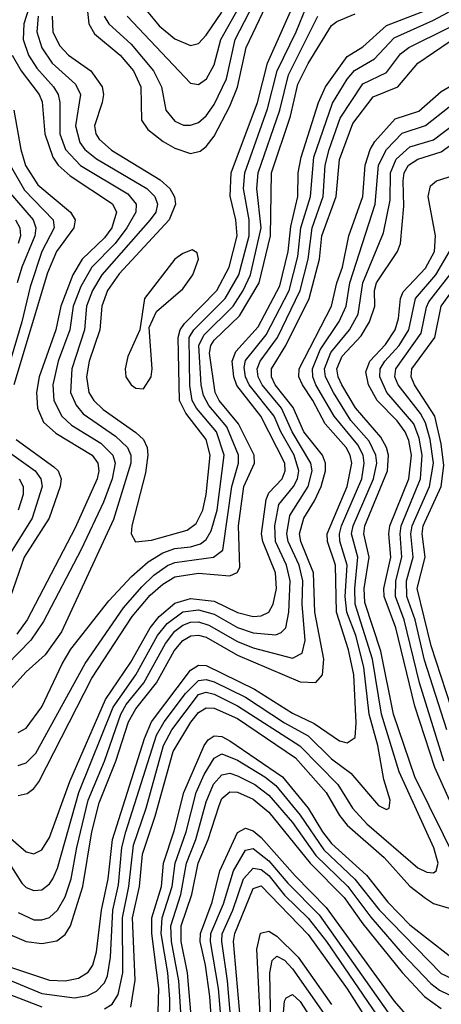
# Model space of a CAD drawing. Header units: inches. Extents: x 501365 to 657855, y 482276 to 547543.
# Tile 482 of 656: x 578354 to 579430, y 522430 to 524941. Entities that reach past the tile are written whole.
import ezdxf

# ---------------------------------------------------------------- set-up
doc = ezdxf.new("R2010")
doc.units = ezdxf.units.IN
doc.header["$MEASUREMENT"] = 0
doc.layers.add('A5572', color=7, linetype='Continuous')

msp = doc.modelspace()

# ---------------------------------------------------------------- linework, layer by layer
at = {"layer": 'A5572', "color": 5}
for points, elevation in [([(578526.2, 524970), (578530.1, 524929.9), (578544.8, 524904.8), (578610, 524850.3), (578644.4, 524810), (578663.4, 524770), (578664.6, 524684.7), (578680.6, 524660.6), (578720.1, 524630), (578750, 524613), (578790, 524599.4), (578814.7, 524605.3), (578830, 524617.3), (578850, 524643.7), (578890, 524719.9), (578910, 524769.1), (578931.9, 524870), (579007.8, 525030)], 2820), ([(578569.7, 524949.7), (578581.6, 524930), (578638.7, 524878.7), (578695.3, 524810), (578715.9, 524770), (578727.1, 524710), (578750, 524681.9), (578772.1, 524672.1), (578790, 524671.7), (578810, 524678.7), (578830, 524696), (578850, 524724.9), (578881.4, 524790), (578903.5, 524890), (578986.4, 525050)], 2840), ([(578436.9, 524950), (578438.5, 524910), (578455.1, 524875.1), (578478.6, 524850), (578535.1, 524810), (578564.4, 524770), (578567.9, 524750), (578564.1, 524730), (578544.9, 524670), (578548.2, 524650), (578556.4, 524636.4), (578587.9, 524607.9), (578712.5, 524532.5), (578737.2, 524510), (578749, 524489), (578751.2, 524470), (578735, 524430), (578607.4, 524292.6), (578578.1, 524250), (578563.1, 524210), (578558, 524150), (578531.5, 524070), (578524.7, 524030), (578530.4, 523990.4), (578542.8, 523970), (578566.9, 523946.9), (578650, 523888.4), (578669.5, 523870), (578678.9, 523850), (578680.8, 523830), (578674.8, 523785.2), (578640.1, 523650), (578638.5, 523630), (578649.3, 523609.3), (578690, 523613.2), (578781.2, 523638.8), (578803.9, 523656.1), (578821.3, 523690), (578830.1, 523729.9), (578840.1, 523830), (578830, 523870.3), (578777.7, 523937.7), (578761.9, 523970), (578758.1, 524130), (578763.8, 524150), (578774.3, 524165.7), (578856.9, 524250), (578888.4, 524310), (578909.1, 524390), (578905.8, 524430), (578891, 524491), (578893.6, 524550), (578960.7, 524730), (578986.6, 524830), (579066.5, 525010)], 2780), ([(578327.1, 522790), (578359.1, 522739.1), (578370, 522727.6), (578390, 522719.7), (578410, 522721.8), (578430, 522736.8), (578438.2, 522750), (578450, 522776.6), (578504.4, 522970), (578592.2, 523187.8), (578650.5, 523270), (578705.5, 523370), (578730, 523401), (578770, 523431), (578810, 523435.8), (578850, 523425.1), (578910, 523391.1), (578950, 523377), (579007.6, 523372.4), (579021.6, 523378.4), (579032.9, 523390), (579040.8, 523430), (579044.6, 523510), (579034.9, 523550), (579007.2, 523610), (579005.3, 523650), (579015.7, 523704.3), (579053.1, 523750), (579063.1, 523770), (579066.7, 523790), (579054.6, 523830), (579020, 523890), (579003.2, 523930), (578939.5, 524010), (578929.8, 524030), (578926.5, 524053.5), (578930, 524072), (578982.6, 524137.4), (579042.1, 524250), (579063.4, 524336.6), (579071.4, 524410), (579095.9, 524490), (579104.6, 524590), (579152.4, 524727.6), (579190, 524789.4), (579208.5, 524811.5), (579259.2, 524840.8), (579310, 524894.7), (579410, 524939.7), (579507.3, 524992.7)], 2660), ([(578654, 524994), (578710, 524925.1), (578750, 524891.7), (578790, 524875.2), (578810, 524880.5), (578830, 524901.1), (578870, 524960.4)], 2880), ([(578377.5, 524970), (578364, 524930), (578362.5, 524890), (578376.4, 524850), (578397.2, 524817.2), (578439.9, 524770), (578451.7, 524750), (578455.9, 524730), (578456.4, 524650), (578471, 524610), (578509.2, 524569.2), (578630, 524496.3), (578651.2, 524470), (578650.6, 524450), (578627.3, 524410), (578597.1, 524370), (578538.2, 524310), (578510, 524260.5), (578489.9, 524210), (578481.5, 524150), (578452, 524070), (578438.5, 524010), (578440.8, 523970), (578461.2, 523930), (578486.4, 523906.4), (578560.9, 523860.9), (578591.9, 523830), (578597.7, 523810), (578590.2, 523770), (578567.5, 523710), (578510.3, 523590), (578414.3, 523405.7), (578381.8, 523358.2), (578290, 523264.7)], 2740), ([(578310.6, 522870.6), (578370, 522818.4), (578390, 522813.5), (578410, 522823.6), (578430, 522855), (578482, 522998), (578572.8, 523207.2), (578637.4, 523302.6), (578686.9, 523390), (578710, 523418.7), (578750, 523452.5), (578790, 523464.8), (578850, 523458), (578910, 523429.1), (578950, 523418.7), (578970, 523420.1), (578990, 523429.7), (579001, 523450), (579009.7, 523490), (579007.2, 523530), (578974.4, 523610), (578971.4, 523630), (578982.8, 523717.2), (578990, 523734), (579023.4, 523770), (579031.1, 523790), (579030.3, 523810), (578969.6, 523930), (578908, 524008), (578900.3, 524030), (578896, 524070), (578905.2, 524094.8), (578962.3, 524157.7), (579018, 524262), (579039.4, 524350), (579046.2, 524413.8), (579063.6, 524490), (579064.9, 524550), (579072.1, 524590), (579116.4, 524730), (579134.3, 524770), (579190, 524846.9), (579230, 524871.3), (579290, 524925.9), (579390, 524964.3)], 2680), ([(578350, 523123.4), (578370, 523134.1), (578410, 523188.1), (578462.1, 523297.9), (578484.5, 523335.5), (578581.6, 523458.4), (578639.5, 523520.5), (578681.5, 523558.5), (578719, 523581), (578750, 523592.2), (578790, 523596.6), (578815.5, 523604.5), (578830, 523615.3), (578842.8, 523637.2), (578857.7, 523690), (578875.7, 523830), (578856.1, 523890), (578804.8, 523950), (578793.8, 523970), (578788.1, 524008.1), (578786.7, 524130), (578797.9, 524150), (578878.4, 524230), (578913.5, 524290), (578940, 524390), (578939.6, 524430), (578925.4, 524510), (578928.8, 524550), (578986.8, 524713.2), (579011.1, 524810), (579059.9, 524910), (579085.8, 524974.2)], 2760), ([(578350, 522664.3), (578390, 522645.3), (578410, 522644.9), (578430, 522651.6), (578450, 522669.7), (578470, 522703.8), (578485.3, 522750), (578499.5, 522830), (578528.9, 522950), (578570.3, 523049.7), (578612.2, 523170), (578625.6, 523194.4), (578670.5, 523250), (578725.6, 523350), (578750, 523381.5), (578770, 523397.1), (578790, 523404.4), (578810, 523405), (578836.8, 523396.8), (578910, 523355.1), (578950, 523338.8), (579050, 523312.5), (579074.9, 523325.1), (579082.3, 523357.7), (579074.7, 523450), (579076.4, 523510), (579067.2, 523550), (579039.2, 523610), (579035.6, 523630), (579043.4, 523676.6), (579090, 523750), (579100.4, 523790), (579096.8, 523810), (579049.5, 523890), (579022.4, 523950), (578972.4, 524010), (578962.2, 524030), (578959.7, 524050), (578967.4, 524070), (579011.7, 524130), (579069.8, 524250), (579090.1, 524330), (579100, 524410), (579128.6, 524490), (579133.3, 524570), (579143.7, 524610), (579171.8, 524690), (579230, 524776.9), (579290, 524806.1), (579326, 524854), (579347.1, 524870), (579550, 524970.3)], 2640), ([(578350, 522962.7), (578373, 522967), (578390, 522979.9), (578402.5, 522997.5), (578538.3, 523261.7), (578641, 523419), (578686.9, 523473.1), (578718.8, 523501.2), (578750, 523519.9), (578810, 523529), (578890, 523522.9), (578909.1, 523530.9), (578916.1, 523543.9), (578912.3, 523650), (578925.6, 523750), (578953.5, 523810), (578952.3, 523830), (578912.6, 523910), (578863, 523970), (578852.4, 523990), (578838.6, 524090), (578841.8, 524110), (578850, 524123.5), (578914.6, 524185.4), (578964.8, 524270), (578994.2, 524390), (578996.5, 524550), (579044.8, 524695.2), (579063.8, 524776.3), (579090, 524829.4), (579150, 524925.8), (579163.4, 524936.6), (579210, 524955.6)], 2720), ([(578628.2, 524950), (578790, 524779.1), (578810, 524775.3), (578830.3, 524790), (578850, 524825.3), (578867.5, 524890), (578912.6, 524970)], 2860), ([(578401, 524950), (578397.3, 524910), (578410, 524869.2), (578436.3, 524830), (578496.5, 524776.5), (578508.8, 524750), (578496.4, 524670), (578507.4, 524627.4), (578520.3, 524610), (578550, 524585.7), (578678.5, 524510), (578698.7, 524490), (578705.9, 524470), (578701.4, 524450), (578687.1, 524430), (578563.6, 524290), (578539.6, 524250), (578524.5, 524210), (578518.8, 524150), (578486.9, 524050), (578483.6, 523990), (578497.8, 523957.8), (578515.9, 523935.9), (578598.6, 523878.6), (578629.3, 523850), (578637.1, 523830), (578637.6, 523810), (578593.5, 523666.5), (578460.5, 523379.5), (578418.8, 523321.2), (578370, 523277.6), (578330, 523233.8)], 2760), ([(578350, 523039), (578370, 523045.8), (578394.6, 523070), (578521, 523299), (578618.9, 523441.1), (578665.6, 523494.4), (578696.1, 523523.9), (578731, 523549), (578750, 523556.8), (578848.2, 523570), (578872, 523588), (578895.4, 523750), (578912.4, 523810), (578912.5, 523830), (578882.9, 523902.9), (578836.9, 523956.9), (578822.6, 523982.6), (578817.2, 524010), (578811.3, 524110), (578823.5, 524136.5), (578898.7, 524210), (578924.5, 524250), (578942.9, 524290), (578970.1, 524409.9), (578959, 524510), (578962.8, 524550), (579017.9, 524710), (579039.7, 524800.3), (579115.1, 524950)], 2740), ([(578328.2, 522608.2), (578370, 522589.6), (578410, 522584.6), (578448.3, 522591.7), (578470, 522608.1), (578483.5, 522630), (578515, 522730), (578538.2, 522870), (578556.7, 522943.3), (578599.6, 523050), (578631.8, 523150), (578650, 523183.7), (578703.1, 523250), (578748.4, 523331.6), (578770, 523357.7), (578790.3, 523369.7), (578810, 523371.4), (578830, 523365.8), (578910, 523319.9), (579070, 523252), (579109.6, 523250.4), (579127, 523270), (579130.2, 523309.8), (579107, 523430), (579104.2, 523530), (579071.7, 523610), (579068.1, 523630), (579078.8, 523670), (579106.5, 523713.5), (579123.2, 523750), (579134.3, 523790), (579134.4, 523810), (579126.5, 523830), (579078.8, 523890), (579051.9, 523951.9), (579005.6, 524010), (578996.7, 524030), (578996.9, 524050), (579033.4, 524110), (579092.7, 524230), (579119.2, 524330), (579125.4, 524390), (579161.3, 524490), (579170, 524584.6), (579204.2, 524675.8), (579256, 524744), (579318.7, 524770), (579369.9, 524830), (579450, 524884.4)], 2620), ([(578334.9, 524850), (578357.8, 524810), (578403.6, 524750), (578411.3, 524731.3), (578417.7, 524650), (578438.3, 524590), (578452.2, 524570), (578482.6, 524542.6), (578591.1, 524471.1), (578600.8, 524450), (578588.6, 524410), (578570, 524384.8), (578513.2, 524330), (578489.7, 524290.3), (578458.7, 524210), (578446, 524150), (578403.4, 524030), (578396.8, 523990), (578399.4, 523950), (578414.5, 523914.5), (578446.1, 523886.1), (578538.8, 523830), (578553, 523810), (578555.7, 523790), (578551.5, 523770), (578495.4, 523644.6), (578373, 523410), (578346.2, 523373.8)], 2720), ([(578310, 522531.7), (578430, 522491.7), (578470.2, 522489.8), (578503.6, 522496.4), (578528.3, 522511.6), (578540.9, 522530), (578550, 522563.2), (578562.6, 522670), (578579.5, 522750), (578591, 522850), (578672, 523108), (578689.9, 523150.1), (578790, 523282), (578810, 523294.7), (578830, 523293.7), (578953.4, 523233.4), (579050, 523172.4), (579105.6, 523145.6), (579170, 523101.5), (579190, 523096.4), (579209.9, 523110.1), (579212.7, 523147.3), (579206.8, 523270), (579193.4, 523333.4), (579162.9, 523430), (579159.6, 523550), (579139.5, 523610), (579138.5, 523630), (579189.4, 523750.6), (579201.3, 523810), (579197.5, 523830), (579186.9, 523850), (579133.4, 523910), (579102.1, 523970), (579075.4, 524010), (579066.6, 524030), (579067.4, 524050), (579150, 524210), (579163.4, 524270), (579177.9, 524310), (579194.2, 524390), (579230, 524490), (579236.1, 524570), (579248.5, 524610), (579260, 524630), (579311.9, 524688.1), (579372.3, 524707.7), (579430, 524758.1), (579510, 524804.4)], 2580), ([(578310, 522498.9), (578410, 522457.7), (578493.3, 522446.7), (578527.4, 522452.6), (578550, 522463.3), (578570, 522484.8), (578577.6, 522502.4), (578585.8, 522550), (578591.8, 522670), (578605.7, 522734.3), (578614.8, 522830), (578624.9, 522870), (578703.4, 523116.6), (578722.8, 523150), (578777.3, 523222.7), (578810, 523255.2), (578830, 523258), (578850, 523252.4), (578930, 523212.8), (579030, 523147.7), (579090, 523114.5), (579150, 523055.7), (579199.5, 523019.5), (579270, 522936.8), (579290, 522926.6), (579297.4, 522930), (579299.9, 522950), (579283.1, 523003.1), (579267.8, 523090), (579245.7, 523170), (579232.1, 523290), (579211.5, 523370), (579189.2, 523430), (579184.6, 523470), (579189.7, 523550), (579171, 523611), (579169.8, 523630), (579175.2, 523650), (579226.9, 523770), (579233.4, 523810), (579230.5, 523830), (579216.6, 523856.6), (579156.5, 523930), (579109.8, 524010), (579101.7, 524030), (579100.9, 524050), (579121, 524099), (579169, 524171), (579187.2, 524210), (579196.6, 524270), (579261.4, 524470), (579270.1, 524570), (579290, 524609.8), (579330, 524651.8), (579390, 524671), (579450, 524718.8)], 2560), ([(578338.6, 524710), (578356.3, 524610), (578368.6, 524568.6), (578399.8, 524519.8), (578483.5, 524450), (578495.2, 524430), (578491.9, 524410), (578447.8, 524350), (578424.7, 524295.3), (578338.5, 524010)], 2680), ([(578570, 522418.1), (578590, 522430.5), (578605.3, 522454.7), (578616.9, 522510), (578616.6, 522650), (578632.3, 522730), (578644.6, 522835.4), (578676.4, 522930), (578721.2, 523090), (578742.4, 523130), (578810, 523219.6), (578830, 523225.5), (578850, 523220.7), (578910, 523190.8), (579069.2, 523089.2), (579165.6, 522990), (579203.8, 522930), (579240.1, 522890), (579370, 522777.6), (579393.3, 522766.7), (579410, 522765.1), (579417.3, 522770), (579422.4, 522790), (579411.3, 522828.7), (579322.6, 523022.6), (579277, 523170), (579254.3, 523310), (579210.6, 523450), (579209.3, 523490), (579216.7, 523570), (579200.8, 523630), (579204.9, 523650), (579257.2, 523770), (579265.1, 523810), (579263.2, 523830), (579246.1, 523866.1), (579198.9, 523918.9), (579154.6, 523990), (579134.4, 524030), (579132.3, 524050), (579148, 524092), (579195.8, 524150), (579218, 524190), (579230.1, 524270), (579282.8, 524397.2), (579299.7, 524480.3), (579300.1, 524550), (579314.9, 524585.1), (579350, 524616.6), (579410, 524634.8), (579470, 524679.3)], 2540), ([(579472.2, 522787.8), (579362.2, 523010), (579307.7, 523170), (579275.5, 523330), (579234.9, 523454.9), (579233, 523490), (579245.6, 523570), (579232.5, 523630), (579235, 523650), (579293.1, 523790), (579294.9, 523830), (579290.3, 523850), (579275.9, 523875.9), (579211, 523951), (579175.8, 524010), (579166.4, 524030), (579163.5, 524050), (579177.2, 524082.8), (579225.2, 524134.8), (579246.8, 524170), (579260, 524210), (579259.5, 524250), (579264.9, 524270), (579318.1, 524350), (579325.8, 524370), (579334.4, 524465.6), (579332.4, 524530), (579335.1, 524550), (579346.4, 524570), (579370, 524585.4), (579430, 524604), (579470, 524632.3)], 2520), ([(578329.8, 524570), (578366.2, 524506.2), (578439.6, 524430), (578441.7, 524410), (578410.6, 524349.4), (578380.4, 524259.6), (578359.4, 524170), (578311.5, 524010)], 2660), ([(579451.3, 522950), (579413.8, 523033.8), (579362.5, 523190), (579313.6, 523390), (579284.5, 523470), (579283.7, 523490), (579301.5, 523570), (579295.8, 523630), (579298.4, 523650), (579347.3, 523770), (579354.1, 523830), (579347.3, 523867.3), (579337.7, 523890), (579317.5, 523917.5), (579266, 523970), (579244.2, 524010), (579237.6, 524042.4), (579247.4, 524070), (579287.2, 524112.8), (579312.1, 524150), (579321.1, 524178.9), (579325.8, 524230), (579333.1, 524246.9), (579390, 524307.1), (579412.8, 524350), (579415.2, 524390), (579396.9, 524490), (579402.5, 524517.5), (579417.5, 524530), (579510, 524558.5)], 2480), ([(578324.4, 524504.4), (578388.4, 524430), (578395.3, 524410), (578392.4, 524390), (578358.8, 524310), (578347.3, 524270)], 2640), ([(578342.7, 524430), (578354.4, 524410), (578355.8, 524390), (578349.9, 524370)], 2620), ([(579436.8, 523050), (579374.3, 523250), (579335.7, 523410), (579312.9, 523470), (579313.8, 523510), (579329, 523570), (579325, 523630), (579328, 523650), (579377, 523770), (579381.6, 523830), (579373.8, 523873.8), (579359.9, 523910), (579291.4, 523990), (579272.8, 524030), (579274.3, 524050), (579286.3, 524070), (579322.7, 524110), (579346.8, 524150), (579363.9, 524230), (579416.2, 524290), (579451.2, 524350)], 2460), ([(579444.2, 523130), (579387.2, 523307.2), (579363.1, 523410), (579342, 523470), (579341.3, 523510), (579357.9, 523570), (579352.3, 523630), (579355.7, 523650), (579400.2, 523750), (579409.8, 523810), (579401.8, 523870), (579390, 523912.3), (579376.9, 523936.9), (579320.2, 524010), (579311.8, 524030), (579313.7, 524050), (579379, 524141), (579391.9, 524208.1), (579398.6, 524221.4), (579467.6, 524310)], 2440), ([(579468.4, 523148.4), (579403.8, 523343.8), (579368.6, 523490), (579388.6, 523570), (579380.9, 523630), (579384.1, 523650), (579430, 523750), (579436.2, 523803.8), (579430, 523858.8), (579413.3, 523930), (579361.9, 524010), (579353.5, 524030), (579354.7, 524050), (579413.3, 524130), (579429.4, 524210), (579497.1, 524302.9)], 2420), ([(578310.2, 523850.2), (578393, 523790), (578407.9, 523770), (578411, 523750), (578386, 523670), (578323.5, 523570)], 2660), ([(578344.4, 523870), (578440.9, 523800.9), (578452, 523790), (578459.4, 523770), (578456.9, 523750), (578429.2, 523670), (578365.2, 523570), (578330.7, 523470)], 2680), ([(578352.7, 523770), (578362.6, 523750), (578362.6, 523730), (578350, 523689.9)], 2640), ([(578637.1, 522422.9), (578648.9, 522491.1), (578642, 522650), (578659.8, 522730), (578667.5, 522812.5), (578699.8, 522910), (578745.2, 523074.8), (578790.3, 523149.7), (578810, 523173.7), (578830, 523185.9), (578850, 523185.1), (578910, 523158.6), (579058.2, 523058.2), (579135.8, 522970), (579170, 522911), (579190, 522886.6), (579284.3, 522804.3), (579350, 522730.9), (579390, 522700.1), (579410, 522687.1), (579450, 522675)], 2520), ([(578706.9, 522410), (578709, 522470), (578691.1, 522610), (578691.3, 522650), (578715.7, 522730), (578720.9, 522790), (578748.2, 522871.8), (578772.5, 522970), (578824.6, 523090), (578835.3, 523104.7), (578850, 523114.3), (578870, 523112.8), (578890, 523102.1), (579024.8, 523010), (579090.3, 522930.3), (579126.4, 522870), (579150, 522840.1), (579238.9, 522758.9), (579293.2, 522690), (579350, 522632.1), (579450, 522554.6)], 2480), ([(578736.1, 522383.9), (578736.7, 522443.3), (578731.7, 522510), (578714.7, 522610), (578717.2, 522650), (578743, 522730), (578750.4, 522790), (578778.5, 522870), (578804.6, 522970), (578824.4, 523015.6), (578850, 523057.5), (578870, 523068.9), (578910, 523052.8), (578979.7, 523010), (579007.4, 522987.4), (579070, 522912.5), (579130, 522823.6), (579209.1, 522749.1), (579271.1, 522671.1), (579430, 522508.1), (579471.6, 522488.4)], 2460), ([(578765.2, 522410), (578759.7, 522490), (578741.6, 522590), (578739.6, 522630), (578765.5, 522710), (578779.7, 522790), (578803.4, 522850), (578830, 522945.9), (578848.7, 522991.3), (578870, 523015.1), (578890, 523019.1), (578910, 523012.7), (578954.1, 522990), (578990, 522963.2), (579050, 522893.8), (579110, 522809.3), (579191.1, 522730), (579250, 522652.4), (579330, 522559.4), (579403, 522483), (579425.6, 522465.6), (579470, 522444.9)], 2440), ([(578792.4, 522390), (578781.9, 522510), (578765.6, 522590), (578765.7, 522630), (578793.3, 522710), (578809.8, 522790), (578835.2, 522850), (578862.8, 522937.2), (578870, 522954.5), (578890, 522971.3), (578910, 522970.9), (578950, 522952.7), (578990, 522919.8), (579094.9, 522790), (579181.9, 522701.9), (579230, 522634.7), (579330, 522510.5), (579387, 522450), (579430, 522419.5)], 2420), ([(578845.7, 522350), (578838.8, 522450), (578828.3, 522530), (578814.6, 522590), (578815, 522610), (578845.1, 522690), (578865.1, 522770), (578910, 522868.2), (578930, 522879.4), (578950, 522871.9), (578970, 522855.1), (579057.1, 522757.1), (579136.5, 522676.5), (579310, 522437.9), (579350, 522391.6)], 2380), ([(578871.2, 522348.8), (578861.6, 522470), (578840.9, 522590), (578841.8, 522610), (578873.8, 522686.2), (578899.7, 522770), (578930, 522822.5), (578950, 522826.8), (578990, 522795.3), (579038.5, 522738.5), (579117.9, 522657.9), (579293.6, 522410)], 2360), ([(578899.3, 522310), (578884.5, 522490), (578869.4, 522590), (578870.8, 522609.2), (578897.8, 522670), (578925, 522750), (578950, 522777.3), (578970, 522774), (578990, 522758.2), (579030, 522707.8), (579090, 522649.6), (579137.1, 522590), (579287.4, 522370)], 2340), ([(578927.9, 522272.1), (578899.9, 522590), (578902.7, 522610), (578950, 522725.5), (578970, 522732), (579090, 522608.1), (579189.5, 522469.5), (579265.9, 522350)], 2320), ([(578969.9, 522349.9), (578958.9, 522570), (578968.9, 522611.1), (578990, 522616.7), (579010, 522603.6), (579064.9, 522550), (579150, 522429)], 2280), ([(578996.1, 522330), (578992.2, 522510), (578998.3, 522541.7), (579010, 522552.4), (579030, 522542.1), (579050, 522520.1), (579243.8, 522243.8)], 2260), ([(578290, 522469.4), (578410, 522423.4)], 2540), ([(579023.6, 522370), (579030, 522437.8), (579033.8, 522446.2), (579050, 522454.9), (579070, 522437.1), (579103.9, 522383.9)], 2240)]:
    msp.add_lwpolyline(points, dxfattribs=dict(at, elevation=elevation))
at = {"layer": 'A5572', "color": 5, "elevation": 2820}
msp.add_lwpolyline([(578794.1, 524354.1), (578770, 524344.9), (578749.4, 524330), (578672.3, 524230), (578660.8, 524150), (578630, 524081.8), (578622.7, 524050), (578624.6, 524030), (578638.3, 524010), (578650, 524001.5), (578670, 523999), (578689, 524030), (578692.3, 524050), (578684.2, 524155.8), (578703.3, 524196.7), (578770, 524254.6), (578796, 524290), (578809.9, 524330), (578806.5, 524346.5)], close=True, dxfattribs=at)

doc.saveas('drawing.dxf')
